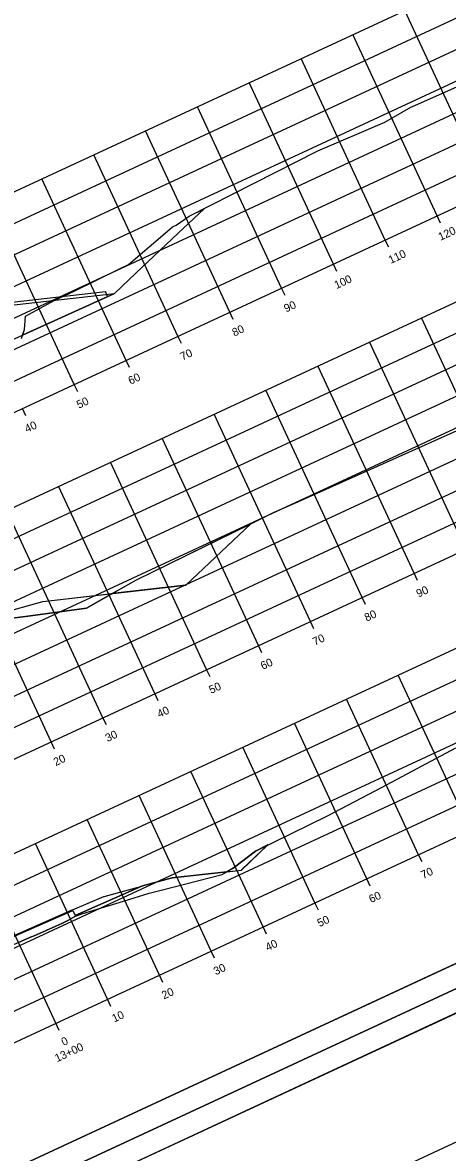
# Model space of a CAD drawing. Extents: x 1354696 to 1366163, y 660729 to 670380.
# Drawn here: x 1365711.2 to 1365785.6, y 664937 to 665134.7 of the extents above; entities that cross this region are included whole.
import ezdxf

# ---------------------------------------------------------------- set-up
doc = ezdxf.new("R2010")
doc.units = 0
for name, color, linetype in [('R_Alt Surface', 7, 'Continuous'), ('R_Axis', 7, 'Continuous'), ('R_Axis Annot', 7, 'Continuous'), ('R_Border', 7, 'Continuous'), ('R_Exist Surface', 7, 'Continuous'), ('R_Fin Surface', 7, 'Continuous'), ('R_Grid', 7, 'Continuous'), ('R_No Plot', 7, 'Continuous'), ('R_Water', 7, 'Continuous'), ('R_Xsect Slope', 7, 'Continuous')]:
    doc.layers.add(name, color=color, linetype=linetype)

msp = doc.modelspace()

# ---------------------------------------------------------------- linework, layer by layer
at = {"layer": 'R_Alt Surface'}
msp.add_lwpolyline([(1365688.95, 664963.57), (1365700.46, 664969.2), (1365700.07, 664970.07), (1365709.95, 664974.9), (1365720.03, 664979.33), (1365720.44, 664978.47), (1365732.19, 664983.65)], dxfattribs=at)
msp.add_lwpolyline([(1365700.07, 664970.07), (1365709.95, 664974.9), (1365720.03, 664979.33), (1365720.44, 664978.47), (1365720.49, 664978.36), (1365720.37, 664978.31), (1365719.12, 664977.6), (1365718.08, 664977.11), (1365715.99, 664976.17), (1365715.34, 664975.88), (1365713.24, 664974.95), (1365712.59, 664974.67), (1365710.5, 664973.75), (1365708.44, 664972.74), (1365707.81, 664972.41), (1365705.74, 664971.41), (1365705.1, 664971.11), (1365704.13, 664970.63), (1365700.87, 664969), (1365700.62, 664968.88), (1365700.46, 664969.2)], close=True, dxfattribs=at)
at = {"layer": 'R_Axis'}
for p, q in [((1365538.88, 664987.18), (1365810.98, 665113.51)), ((1365784.36, 665099.6), (1365783.77, 665100.87)), ((1365775.29, 665095.39), (1365774.7, 665096.66)), ((1365766.22, 665091.18), (1365765.63, 665092.45)), ((1365757.15, 665086.97), (1365756.56, 665088.24)), ((1365748.08, 665082.76), (1365747.49, 665084.03)), ((1365739.01, 665078.55), (1365738.42, 665079.82)), ((1365729.94, 665074.34), (1365729.35, 665075.61)), ((1365720.87, 665070.13), (1365720.28, 665071.4)), ((1365711.8, 665065.92), (1365711.21, 665067.19)), ((1365562.04, 664937.29), (1365834.14, 665063.62)), ((1365780.31, 665037.08), (1365779.72, 665038.35)), ((1365771.24, 665032.87), (1365770.65, 665034.14)), ((1365762.17, 665028.66), (1365761.58, 665029.93)), ((1365753.1, 665024.45), (1365752.51, 665025.72)), ((1365580.99, 664896.47), (1365853.09, 665022.8)), ((1365744.03, 665020.24), (1365743.44, 665021.51)), ((1365734.96, 665016.03), (1365734.37, 665017.3)), ((1365725.89, 665011.82), (1365725.3, 665013.09)), ((1365716.82, 665007.61), (1365716.23, 665008.88)), ((1365781.12, 664987.85), (1365780.53, 664989.12)), ((1365772.05, 664983.64), (1365771.46, 664984.91)), ((1365762.98, 664979.42), (1365762.39, 664980.69)), ((1365753.91, 664975.21), (1365753.32, 664976.48)), ((1365744.84, 664971), (1365744.25, 664972.27)), ((1365735.77, 664966.79), (1365735.18, 664968.06)), ((1365726.7, 664962.58), (1365726.11, 664963.85)), ((1365717.63, 664958.37), (1365717.04, 664959.64))]:
    msp.add_line(p, q, dxfattribs=at)
at = {"layer": 'R_Border'}
for p, q in [((1365868.94, 665008.11), (1365582.16, 664874.97)), ((1365585.47, 664867.82), (1365872.25, 665000.96))]:
    msp.add_line(p, q, dxfattribs=at)
at = {"layer": 'R_Exist Surface'}
for points in [[(1365711.04, 665079.44), (1365711.56, 665081.01), (1365711.74, 665083.35), (1365716.88, 665086.15), (1365720.36, 665087.76), (1365728.2, 665091.6), (1365729.74, 665092.39), (1365736.98, 665098.59), (1365737.44, 665098.95), (1365738.09, 665099.27), (1365740.38, 665100.82), (1365762.91, 665112.24), (1365774.63, 665117.3), (1365779.18, 665119.88), (1365780.37, 665120.44), (1365803.09, 665130.51)], [(1365709.88, 665030.54), (1365711.72, 665030.79), (1365722.44, 665032.27), (1365730.25, 665036.7), (1365731.03, 665037.13), (1365752.32, 665047.58), (1365755.27, 665049.05), (1365758.34, 665050.41), (1365778.8, 665059.55), (1365795.62, 665067.06)], [(1365710.5, 664973.75), (1365712.59, 664974.67), (1365713.24, 664974.95), (1365715.34, 664975.88), (1365715.99, 664976.17), (1365718.08, 664977.11), (1365719.12, 664977.6), (1365720.37, 664978.31), (1365720.67, 664978.42), (1365721.62, 664978.77), (1365728.9, 664981), (1365733.36, 664982.37), (1365735.5, 664982.94), (1365746.14, 664985.64), (1365748.05, 664986.77), (1365751.96, 664989.74), (1365764.6, 664995.9), (1365774.17, 665000.94), (1365787.03, 665007.8)]]:
    msp.add_lwpolyline(points, dxfattribs=at)
at = {"layer": 'R_Fin Surface'}
for points in [[(1365614.56, 665036.26), (1365615.05, 665036.32), (1365638.98, 665058.91), (1365641.6, 665060.65), (1365649.09, 665065.64), (1365654.51, 665068.21), (1365664.45, 665072.93), (1365674.52, 665077.36), (1365680.06, 665079.67), (1365688.7, 665082.38), (1365691.61, 665083.29), (1365727.3, 665087.33), (1365731.07, 665090.89), (1365738.48, 665097.88), (1365742.99, 665102.14)], [(1365623.09, 664987.63), (1365641.75, 664989.75), (1365662.15, 665009), (1365666.48, 665011.96), (1365672.2, 665015.87), (1365677.54, 665018.61), (1365687.42, 665023.44), (1365697.49, 665027.87), (1365703.03, 665030.18), (1365709.73, 665032.03), (1365714.76, 665033.42), (1365739.78, 665036.26), (1365751.19, 665047.02)], [(1365662.62, 664949.57), (1365662.95, 664949.61), (1365674.33, 664950.9), (1365674.55, 664951.11), (1365684.62, 664960.61), (1365688.89, 664963.54), (1365688.95, 664963.57), (1365694.61, 664967.45), (1365694.66, 664967.48), (1365699.97, 664970.21), (1365700, 664970.22), (1365709.88, 664975.06), (1365719.9, 664979.46), (1365719.95, 664979.49), (1365725.45, 664981.78), (1365725.5, 664981.8), (1365732.11, 664983.63), (1365732.19, 664983.65), (1365737.15, 664985.02), (1365737.22, 664985.04), (1365737.39, 664985.06), (1365749.53, 664986.43), (1365749.62, 664986.52), (1365754.17, 664990.82)]]:
    msp.add_lwpolyline(points, dxfattribs=at)
at = {"layer": 'R_Grid'}
for p, q in [((1365524.14, 665018.92), (1365796.25, 665145.25)), ((1365526.25, 665014.39), (1365798.35, 665140.72)), ((1365792.84, 665105.08), (1365778.1, 665136.83)), ((1365528.35, 665009.85), (1365800.46, 665136.18)), ((1365783.77, 665100.87), (1365769.03, 665132.62)), ((1365530.46, 665005.32), (1365802.56, 665131.65)), ((1365532.56, 665000.78), (1365804.67, 665127.11)), ((1365774.7, 665096.66), (1365759.96, 665128.41)), ((1365534.67, 664996.25), (1365806.77, 665122.58)), ((1365765.63, 665092.45), (1365750.89, 665124.2)), ((1365756.56, 665088.24), (1365741.82, 665119.99)), ((1365536.77, 664991.71), (1365808.88, 665118.04)), ((1365747.49, 665084.03), (1365732.75, 665115.77)), ((1365538.88, 664987.18), (1365810.98, 665113.51)), ((1365738.42, 665079.82), (1365723.68, 665111.56)), ((1365729.35, 665075.61), (1365714.61, 665107.35)), ((1365720.28, 665071.4), (1365705.54, 665103.14)), ((1365545.2, 664973.57), (1365817.3, 665099.9)), ((1365547.3, 664969.04), (1365819.41, 665095.37)), ((1365549.41, 664964.5), (1365821.51, 665090.83)), ((1365551.51, 664959.97), (1365823.62, 665086.3)), ((1365797.86, 665046.78), (1365781.02, 665083.06)), ((1365553.62, 664955.43), (1365825.72, 665081.76)), ((1365555.72, 664950.9), (1365827.83, 665077.23)), ((1365788.79, 665042.57), (1365771.95, 665078.85)), ((1365779.72, 665038.35), (1365762.88, 665074.63)), ((1365557.83, 664946.36), (1365829.93, 665072.69)), ((1365770.65, 665034.14), (1365753.81, 665070.42)), ((1365559.93, 664941.83), (1365832.04, 665068.16)), ((1365761.58, 665029.93), (1365744.74, 665066.21)), ((1365562.04, 664937.29), (1365834.14, 665063.62)), ((1365752.51, 665025.72), (1365735.67, 665062)), ((1365743.44, 665021.51), (1365726.6, 665057.79)), ((1365734.37, 665017.3), (1365717.53, 665053.58)), ((1365568.36, 664923.68), (1365840.46, 665050.02)), ((1365725.3, 665013.09), (1365708.46, 665049.37)), ((1365570.46, 664919.15), (1365842.57, 665045.48)), ((1365716.23, 665008.88), (1365699.39, 665045.16)), ((1365572.57, 664914.61), (1365844.67, 665040.95)), ((1365574.67, 664910.08), (1365846.78, 665036.41)), ((1365576.78, 664905.54), (1365848.88, 665031.88)), ((1365578.88, 664901.01), (1365850.99, 665027.34)), ((1365580.99, 664896.47), (1365853.09, 665022.8)), ((1365789.6, 664993.33), (1365776.97, 665020.54)), ((1365780.53, 664989.12), (1365767.9, 665016.33)), ((1365771.46, 664984.91), (1365758.83, 665012.12)), ((1365762.39, 664980.69), (1365749.76, 665007.91)), ((1365753.32, 664976.48), (1365740.69, 665003.69)), ((1365744.25, 664972.27), (1365731.62, 664999.48)), ((1365735.18, 664968.06), (1365722.55, 664995.27)), ((1365726.11, 664963.85), (1365713.48, 664991.06)), ((1365717.04, 664959.64), (1365704.41, 664986.85)), ((1365601.35, 664852.63), (1365873.45, 664978.96))]:
    msp.add_line(p, q, dxfattribs=at)
at = {"layer": 'R_No Plot'}
for p in [(1365572.58, 664866.13), (1365572.59, 664866.13)]:
    msp.add_line(p, (1365874.92, 665006.5), dxfattribs=at)
for points in [[(1365482.74, 665059.63), (1365785.09, 665200), (1365874.92, 665006.5), (1365572.58, 664866.13)], [(1365707.8, 665159.82), (1365725.6, 665168.09), (1365729.76, 665159.13), (1365744.37, 665165.91), (1365765.42, 665175.68), (1365777.38, 665150.19), (1365798.43, 665159.96), (1365868.94, 665008.11), (1365582.16, 664874.97), (1365495.64, 665061.32)], [(1365572.58, 664866.13), (1365874.92, 665006.5), (1365964.76, 664813), (1365662.42, 664672.63)], [(1365797.64, 664966.32), (1365815.44, 664974.59), (1365819.6, 664965.62), (1365834.21, 664972.41), (1365855.25, 664982.18), (1365867.22, 664956.69), (1365888.27, 664966.46), (1365958.77, 664814.61), (1365671.99, 664681.46), (1365585.47, 664867.82)]]:
    msp.add_lwpolyline(points, close=True, dxfattribs=at)
at = {"layer": 'R_Water'}
for p, q in [((1365692.48, 665083.87), (1365725.71, 665087.64)), ((1365697.13, 665073.63), (1365727.31, 665087.32)), ((1365726.1, 665086.77), (1365725.71, 665087.64))]:
    msp.add_line(p, q, dxfattribs=at)
at = {"layer": 'R_Xsect Slope'}
for points in [[(1365711.74, 665083.35), (1365716.88, 665086.15), (1365720.36, 665087.76), (1365728.2, 665091.6), (1365729.74, 665092.39), (1365736.98, 665098.59), (1365737.44, 665098.95), (1365738.09, 665099.27), (1365740.38, 665100.82), (1365742.99, 665102.14), (1365738.48, 665097.88), (1365731.07, 665090.89), (1365727.31, 665087.32), (1365711.23, 665080.03), (1365711.56, 665081.01)], [(1365730.25, 665036.7), (1365731.03, 665037.13), (1365751.19, 665047.02), (1365739.78, 665036.26), (1365726.9, 665034.8)], [(1365709.73, 665032.03), (1365714.76, 665033.42), (1365726.9, 665034.8), (1365722.44, 665032.27), (1365711.72, 665030.79), (1365709.88, 665030.54), (1365699.42, 665027.49)], [(1365751.96, 664989.74), (1365748.05, 664986.77), (1365746.99, 664986.15), (1365749.53, 664986.43), (1365754.17, 664990.82)], [(1365720.44, 664978.47), (1365720.49, 664978.36), (1365721.62, 664978.77), (1365728.9, 664981), (1365733.36, 664982.37), (1365735.5, 664982.94), (1365746.14, 664985.64), (1365746.99, 664986.15), (1365737.39, 664985.06), (1365732.19, 664983.65)]]:
    msp.add_lwpolyline(points, close=True, dxfattribs=at)

# ---------------------------------------------------------------- texts
at = {"layer": 'R_Axis Annot'}
for s, p in [('120', (1365784.35, 665096.51)), ('110', (1365775.64, 665092.47)), ('100', (1365766.16, 665088.06)), ('90', (1365757.35, 665083.97)), ('80', (1365748.28, 665079.76)), ('70', (1365739.21, 665075.55)), ('60', (1365730.11, 665071.33)), ('50', (1365721.07, 665067.13)), ('40', (1365712, 665062.92)), ('90', (1365780.51, 665034.09)), ('80', (1365771.44, 665029.88)), ('70', (1365762.37, 665025.67)), ('60', (1365753.27, 665021.44)), ('50', (1365744.23, 665017.24)), ('40', (1365735.16, 665013.03)), ('30', (1365726.09, 665008.82)), ('20', (1365717.02, 665004.61)), ('70', (1365781.32, 664984.85)), ('60', (1365772.22, 664980.63)), ('50', (1365763.18, 664976.43)), ('40', (1365754.11, 664972.22)), ('30', (1365745.04, 664968.01)), ('20', (1365735.97, 664963.79)), ('10', (1365727.26, 664959.75)), ('0', (1365718.4, 664955.64)), ('13+00', (1365717.26, 664952.8))]:
    msp.add_text(s, height=1.4, rotation=24.9042, dxfattribs=at).set_placement(p)

doc.saveas('drawing.dxf')
